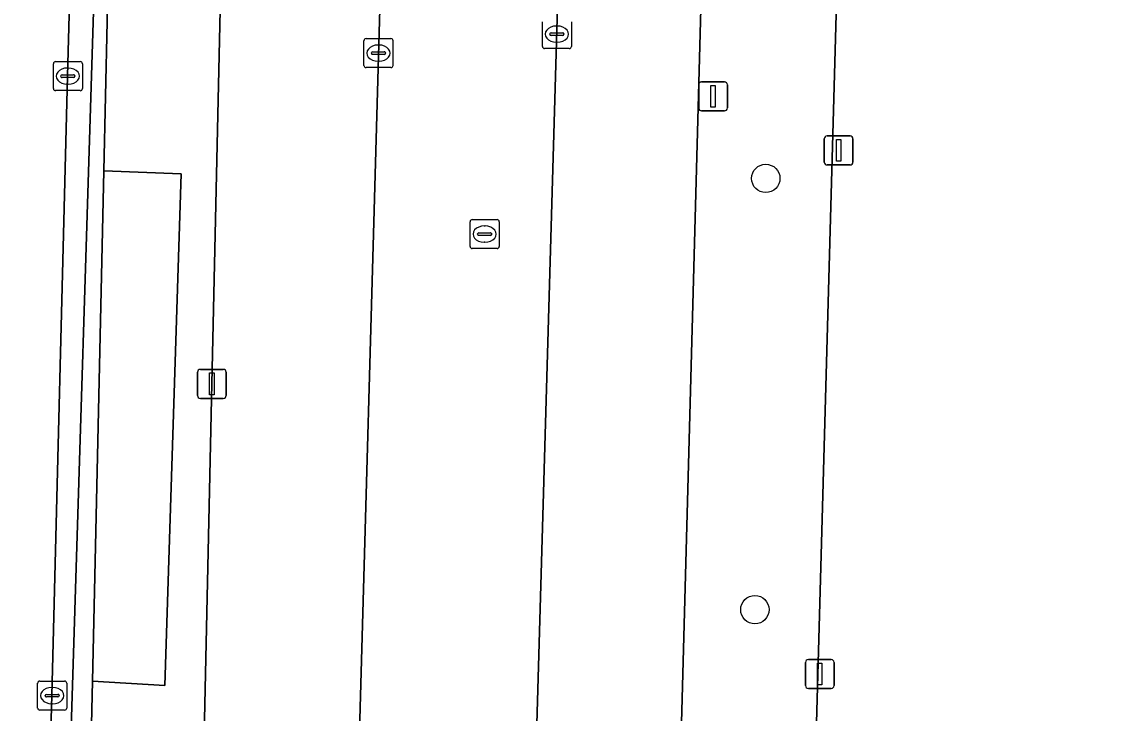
# Model space of a CAD drawing. Extents: x 160023 to 161302, y 384750 to 385707.
# Drawn here: x 160645.83 to 160683.36, y 384925.97 to 384949.81 of the extents above; entities that cross this region are included whole.
import ezdxf

# ---------------------------------------------------------------- set-up
doc = ezdxf.new("R2010")
doc.units = 0
for name, color, linetype in [('IMGEO_Boom', 7, 'Continuous'), ('IMGEO_Erf', 7, 'Continuous'), ('IMGEO_Groenvoorziening', 7, 'Continuous'), ('IMGEO_Haag', 7, 'Continuous'), ('IMGEO_Hek', 7, 'Continuous'), ('IMGEO_Kolk', 7, 'Continuous'), ('IMGEO_Lichtmast', 7, 'Continuous'), ('IMGEO_Parkeervlak_open', 7, 'Continuous'), ('IMGEO_Rijbaan_lokaal_open', 7, 'Continuous'), ('IMGEO_Rioolput', 7, 'Continuous')]:
    doc.layers.add(name, color=color, linetype=linetype)

msp = doc.modelspace()

# ---------------------------------------------------------------- linework, layer by layer
at = {"layer": 'IMGEO_Boom'}
for centre in [(160671.463, 384944.412), (160671.088, 384929.543)]:
    msp.add_circle(centre, 0.489, dxfattribs=at)
at = {"layer": 'IMGEO_Erf'}
msp.add_lwpolyline([(160560.795, 385034.884), (160559.171, 385029.51), (160557.56, 385025.42), (160561.06, 385023.947), (160558.17, 385016.931), (160554.593, 385018.402), (160547.007, 385000), (160533.821, 384967.876), (160522.539, 384940.554), (160512.105, 384915.262), (160554.587, 384914.151), (160581.47, 384913.473), (160594.508, 384913.145), (160640.573, 384911.984), (160646.505, 384911.834), (160646.546, 384915.051), (160646.87, 384926.579), (160647.41, 384947.939), (160647.874, 384965.311), (160647.911, 384966.699), (160647.992, 384969.715)], dxfattribs=at)
msp.add_lwpolyline([(160720.402, 384952.382), (160715.365, 384953.034), (160677.436, 384957.941), (160674.12, 384958.37), (160672.758, 384909.466), (160672.719, 384908.083), (160714.697, 384906.942)], close=True, dxfattribs=at)
at = {"layer": 'IMGEO_Groenvoorziening'}
for points in [[(160648.776, 384965.287), (160647.874, 384965.311), (160647.41, 384947.939), (160646.87, 384926.579), (160646.546, 384915.051), (160646.505, 384911.834), (160647.109, 384911.819)], [(160649.118, 384965.278), (160648.776, 384965.287), (160647.109, 384911.819), (160646.946, 384908.708), (160647.918, 384908.668), (160648.008, 384914.647), (160648.053, 384917.632), (160648.264, 384927.083), (160648.657, 384944.671)], [(160652.902, 384962.653), (160652.997, 384965.13), (160649.928, 384965.247), (160649.523, 384965.263), (160649.118, 384965.278), (160648.657, 384944.671), (160651.321, 384944.569), (160650.757, 384926.928), (160648.264, 384927.083), (160648.053, 384917.632), (160651.036, 384917.586), (160650.99, 384914.601), (160650.919, 384909.988), (160651.786, 384909.973), (160652.38, 384937.328), (160652.698, 384951.762)], [(160648.657, 384944.671), (160648.264, 384927.083), (160650.757, 384926.928), (160651.321, 384944.569)]]:
    msp.add_lwpolyline(points, close=True, dxfattribs=at)
msp.add_lwpolyline([(160677.64, 384962.941), (160669.602, 384964.021), (160669.551, 384962.149), (160668.123, 384909.507), (160672.758, 384909.466), (160674.12, 384958.37), (160677.436, 384957.941), (160677.498, 384958.406), (160677.973, 384962.356)], dxfattribs=at)
at = {"layer": 'IMGEO_Haag'}
msp.add_lwpolyline([(160648.776, 384965.287), (160647.874, 384965.311), (160647.41, 384947.939), (160646.87, 384926.579), (160646.546, 384915.051), (160646.505, 384911.834), (160647.109, 384911.819)], close=True, dxfattribs=at)
at = {"layer": 'IMGEO_Hek'}
for points in [[(160648.053, 384917.632), (160648.264, 384927.083), (160648.657, 384944.671), (160649.118, 384965.278)], [(160677.436, 384957.941), (160674.12, 384958.37), (160672.758, 384909.466)]]:
    msp.add_lwpolyline(points, dxfattribs=at)
at = {"layer": 'IMGEO_Kolk'}
for p, q in [((160663.767, 384948.961), (160663.767, 384949.813)), ((160664.255, 384949.667), (160664.28, 384949.667)), ((160664.768, 384949.813), (160664.768, 384948.961)), ((160657.62, 384948.306), (160657.62, 384949.158)), ((160657.695, 384949.232), (160658.547, 384949.232)), ((160658.621, 384949.158), (160658.621, 384948.306)), ((160664.026, 384949.381), (160664.026, 384949.393)), ((160664.464, 384949.344), (160664.066, 384949.344)), ((160664.069, 384949.43), (160664.467, 384949.43)), ((160664.51, 384949.393), (160664.51, 384949.381)), ((160658.108, 384949.012), (160658.133, 384949.012)), ((160664.694, 384948.887), (160663.842, 384948.887)), ((160664.278, 384949.107), (160664.253, 384949.107)), ((160646.995, 384948.438), (160647.847, 384948.438)), ((160657.879, 384948.726), (160657.879, 384948.738)), ((160658.317, 384948.689), (160657.919, 384948.689)), ((160657.922, 384948.775), (160658.32, 384948.775)), ((160658.131, 384948.452), (160658.106, 384948.452)), ((160658.363, 384948.738), (160658.363, 384948.726)), ((160646.92, 384947.512), (160646.92, 384948.364)), ((160647.408, 384948.218), (160647.433, 384948.218)), ((160647.921, 384948.364), (160647.921, 384947.512)), ((160658.547, 384948.232), (160657.695, 384948.232)), ((160647.179, 384947.932), (160647.179, 384947.944)), ((160647.617, 384947.895), (160647.219, 384947.895)), ((160647.222, 384947.981), (160647.62, 384947.981)), ((160647.431, 384947.658), (160647.406, 384947.658)), ((160647.663, 384947.944), (160647.663, 384947.932)), ((160647.847, 384947.438), (160646.995, 384947.438)), ((160646.455, 384927.078), (160647.307, 384927.078)), ((160646.38, 384926.152), (160646.38, 384927.004)), ((160646.868, 384926.858), (160646.893, 384926.858)), ((160647.381, 384927.004), (160647.381, 384926.152)), ((160646.639, 384926.572), (160646.639, 384926.584)), ((160647.077, 384926.535), (160646.679, 384926.535)), ((160646.682, 384926.621), (160647.08, 384926.621)), ((160646.891, 384926.298), (160646.866, 384926.298)), ((160647.123, 384926.584), (160647.123, 384926.572)), ((160647.307, 384926.078), (160646.455, 384926.078))]:
    msp.add_line(p, q, dxfattribs=at)
for points in [[(160663.767, 384948.961), (160663.767, 384949.813)], [(160664.768, 384949.813), (160664.768, 384948.961)], [(160657.62, 384948.306), (160657.62, 384949.158)], [(160657.695, 384949.232), (160658.547, 384949.232)], [(160658.621, 384949.158), (160658.621, 384948.306)], [(160664.694, 384948.887), (160663.842, 384948.887)], [(160646.995, 384948.438), (160647.847, 384948.438)], [(160646.92, 384947.512), (160646.92, 384948.364)], [(160647.921, 384948.364), (160647.921, 384947.512)], [(160658.547, 384948.232), (160657.695, 384948.232)], [(160647.847, 384947.438), (160646.995, 384947.438)], [(160646.455, 384927.078), (160647.307, 384927.078)], [(160646.38, 384926.152), (160646.38, 384927.004)], [(160647.381, 384927.004), (160647.381, 384926.152)], [(160647.307, 384926.078), (160646.455, 384926.078)]]:
    msp.add_lwpolyline(points, dxfattribs=at)
for centre, radius, start, end in [((160657.697, 384949.156), 0.0765, 91.552, 178.448), ((160657.697, 384949.156), 0.0765, 91.552, 178.448), ((160658.545, 384949.156), 0.0765, 1.552, 88.448), ((160658.545, 384949.156), 0.0765, 1.552, 88.448), ((160664.066, 384949.39), 0.0403, 85.8775, 175.7526), ((160664.063, 384949.38), 0.0366, 178.938, 274.7102), ((160664.467, 384949.387), 0.043, 264.8664, 352.4533), ((160664.471, 384949.392), 0.0386, 1.7309, 96.639), ((160663.844, 384948.963), 0.0765, 181.552, 268.448), ((160663.844, 384948.963), 0.0765, 181.552, 268.448), ((160664.692, 384948.963), 0.0765, 271.552, 358.448), ((160664.692, 384948.963), 0.0765, 271.552, 358.448), ((160646.997, 384948.362), 0.0765, 91.552, 178.448), ((160646.997, 384948.362), 0.0765, 91.552, 178.448), ((160647.845, 384948.362), 0.0765, 1.552, 88.448), ((160647.845, 384948.362), 0.0765, 1.552, 88.448), ((160657.919, 384948.735), 0.0403, 85.8775, 175.7526), ((160657.916, 384948.725), 0.0366, 178.938, 274.7102), ((160658.32, 384948.732), 0.043, 264.8664, 352.4533), ((160658.324, 384948.737), 0.0386, 1.7309, 96.639), ((160657.697, 384948.308), 0.0765, 181.552, 268.448), ((160657.697, 384948.308), 0.0765, 181.552, 268.448), ((160658.545, 384948.308), 0.0765, 271.552, 358.448), ((160658.545, 384948.308), 0.0765, 271.552, 358.448), ((160647.219, 384947.941), 0.0403, 85.8775, 175.7526), ((160647.216, 384947.931), 0.0366, 178.938, 274.7102), ((160647.62, 384947.938), 0.043, 264.8664, 352.4533), ((160647.624, 384947.943), 0.0386, 1.7309, 96.639), ((160646.997, 384947.514), 0.0765, 181.552, 268.448), ((160646.997, 384947.514), 0.0765, 181.552, 268.448), ((160647.845, 384947.514), 0.0765, 271.552, 358.448), ((160647.845, 384947.514), 0.0765, 271.552, 358.448), ((160646.457, 384927.002), 0.0765, 91.552, 178.448), ((160646.457, 384927.002), 0.0765, 91.552, 178.448), ((160647.305, 384927.002), 0.0765, 1.552, 88.448), ((160647.305, 384927.002), 0.0765, 1.552, 88.448), ((160646.679, 384926.581), 0.0403, 85.8775, 175.7526), ((160646.676, 384926.571), 0.0366, 178.938, 274.7102), ((160647.08, 384926.578), 0.043, 264.8664, 352.4533), ((160647.084, 384926.583), 0.0386, 1.7309, 96.639), ((160646.457, 384926.154), 0.0765, 181.552, 268.448), ((160646.457, 384926.154), 0.0765, 181.552, 268.448), ((160647.305, 384926.154), 0.0765, 271.552, 358.448), ((160647.305, 384926.154), 0.0765, 271.552, 358.448)]:
    msp.add_arc(centre, radius, start, end, dxfattribs=at)
for centre, major_axis, ratio, start_param, end_param in [((160664.254, 384949.387), (-0.387, 0.002), 0.722429, 4.712389, 7.853982), ((160664.279, 384949.387), (-0.39, 0.002), 0.717154, 1.570796, 4.712389), ((160658.107, 384948.732), (-0.387, 0.002), 0.722429, 4.712389, 7.853982), ((160658.132, 384948.732), (-0.39, 0.002), 0.717154, 1.570796, 4.712389), ((160647.407, 384947.938), (-0.387, 0.002), 0.722429, 4.712389, 7.853982), ((160647.432, 384947.938), (-0.39, 0.002), 0.717154, 1.570796, 4.712389), ((160646.867, 384926.578), (-0.387, 0.002), 0.722429, 4.712389, 7.853982), ((160646.892, 384926.578), (-0.39, 0.002), 0.717154, 1.570796, 4.712389)]:
    msp.add_ellipse(centre, major_axis=major_axis, ratio=ratio, start_param=start_param, end_param=end_param, dxfattribs=at)
at = {"layer": 'IMGEO_Lichtmast'}
for p, q in [((160669.252, 384947.741), (160670.042, 384947.741)), ((160670.042, 384947.741), (160669.252, 384947.741)), ((160669.152, 384946.841), (160669.152, 384947.641)), ((160669.152, 384947.641), (160669.152, 384946.841)), ((160670.142, 384947.641), (160670.142, 384946.841)), ((160670.142, 384946.841), (160670.142, 384947.641)), ((160670.042, 384946.741), (160669.252, 384946.741)), ((160669.252, 384946.741), (160670.042, 384946.741)), ((160673.477, 384944.978), (160673.477, 384945.778)), ((160673.477, 384945.778), (160673.477, 384944.978)), ((160673.577, 384945.878), (160674.367, 384945.878)), ((160674.367, 384945.878), (160673.577, 384945.878)), ((160674.467, 384945.778), (160674.467, 384944.978)), ((160674.467, 384944.978), (160674.467, 384945.778)), ((160674.367, 384944.878), (160673.577, 384944.878)), ((160673.577, 384944.878), (160674.367, 384944.878)), ((160651.885, 384936.928), (160651.885, 384937.728)), ((160651.885, 384937.728), (160651.885, 384936.928)), ((160651.985, 384937.828), (160652.775, 384937.828)), ((160652.775, 384937.828), (160651.985, 384937.828)), ((160652.875, 384937.728), (160652.875, 384936.928)), ((160652.875, 384936.928), (160652.875, 384937.728)), ((160652.775, 384936.828), (160651.985, 384936.828)), ((160651.985, 384936.828), (160652.775, 384936.828)), ((160672.93, 384927.825), (160673.72, 384927.825)), ((160673.72, 384927.825), (160672.93, 384927.825)), ((160672.83, 384926.925), (160672.83, 384927.725)), ((160672.83, 384927.725), (160672.83, 384926.925)), ((160673.82, 384927.725), (160673.82, 384926.925)), ((160673.82, 384926.925), (160673.82, 384927.725)), ((160673.72, 384926.825), (160672.93, 384926.825)), ((160672.93, 384926.825), (160673.72, 384926.825))]:
    msp.add_line(p, q, dxfattribs=at)
for points in [[(160669.572, 384947.616), (160669.722, 384947.616), (160669.722, 384946.866), (160669.572, 384946.866), (160669.572, 384947.616)], [(160673.897, 384945.753), (160674.047, 384945.753), (160674.047, 384945.003), (160673.897, 384945.003), (160673.897, 384945.753)], [(160652.305, 384937.703), (160652.455, 384937.703), (160652.455, 384936.953), (160652.305, 384936.953), (160652.305, 384937.703)], [(160673.25, 384927.7), (160673.4, 384927.7), (160673.4, 384926.95), (160673.25, 384926.95), (160673.25, 384927.7)]]:
    msp.add_lwpolyline(points, dxfattribs=at)
for centre, start, end in [((160669.252, 384947.641), 90, 180), ((160669.252, 384947.641), 90, 180), ((160670.042, 384947.641), 0, 90), ((160670.042, 384947.641), 360, 90), ((160669.252, 384946.841), 180, 270), ((160669.252, 384946.841), 180, 270), ((160670.042, 384946.841), 270, 0), ((160670.042, 384946.841), 270, 0), ((160673.577, 384945.778), 90, 180), ((160673.577, 384945.778), 90, 180), ((160674.367, 384945.778), 0, 90), ((160674.367, 384945.778), 360, 90), ((160673.577, 384944.978), 180, 270), ((160673.577, 384944.978), 180, 270), ((160674.367, 384944.978), 270, 0), ((160674.367, 384944.978), 270, 0), ((160651.985, 384937.728), 90, 180), ((160651.985, 384937.728), 90, 180), ((160652.775, 384937.728), 0, 90), ((160652.775, 384937.728), 360, 90), ((160651.985, 384936.928), 180, 270), ((160651.985, 384936.928), 180, 270), ((160652.775, 384936.928), 270, 0), ((160652.775, 384936.928), 270, 0), ((160672.93, 384927.725), 90, 180), ((160672.93, 384927.725), 90, 180), ((160673.72, 384927.725), 0, 90), ((160673.72, 384927.725), 360, 90), ((160672.93, 384926.925), 180, 270), ((160672.93, 384926.925), 180, 270), ((160673.72, 384926.925), 270, 0), ((160673.72, 384926.925), 270, 0)]:
    msp.add_arc(centre, 0.1, start, end, dxfattribs=at)
at = {"layer": 'IMGEO_Parkeervlak_open'}
for points in [[(160657.919, 384962.501), (160653.417, 384962.653), (160652.902, 384962.653), (160652.698, 384951.762), (160652.38, 384937.328), (160651.786, 384909.973), (160651.985, 384909.97), (160656.516, 384909.828), (160656.841, 384909.72), (160657.017, 384909.425), (160658.521, 384962.92)], [(160664.65, 384962.702), (160663.109, 384909.238)], [(160663.624, 384909.635), (160668.123, 384909.507), (160669.551, 384962.149), (160665.159, 384962.207)]]:
    msp.add_lwpolyline(points, dxfattribs=at)
at = {"layer": 'IMGEO_Rijbaan_lokaal_open'}
msp.add_lwpolyline([(160658.521, 384962.92), (160657.017, 384909.425), (160656.966, 384908.384), (160663.084, 384908.293), (160663.109, 384909.238), (160664.65, 384962.702)], dxfattribs=at)
at = {"layer": 'IMGEO_Rioolput'}
for p, q in [((160661.278, 384942.066), (160661.278, 384942.918)), ((160661.353, 384942.992), (160662.205, 384942.992)), ((160661.766, 384942.772), (160661.791, 384942.772)), ((160662.279, 384942.918), (160662.279, 384942.066)), ((160661.537, 384942.486), (160661.537, 384942.498)), ((160661.975, 384942.449), (160661.577, 384942.449)), ((160661.58, 384942.535), (160661.978, 384942.535)), ((160662.021, 384942.498), (160662.021, 384942.486)), ((160661.789, 384942.212), (160661.764, 384942.212)), ((160662.205, 384941.992), (160661.353, 384941.992))]:
    msp.add_line(p, q, dxfattribs=at)
for points in [[(160661.278, 384942.066), (160661.278, 384942.918)], [(160661.353, 384942.992), (160662.205, 384942.992)], [(160662.279, 384942.918), (160662.279, 384942.066)], [(160662.205, 384941.992), (160661.353, 384941.992)]]:
    msp.add_lwpolyline(points, dxfattribs=at)
for centre, radius, start, end in [((160661.355, 384942.916), 0.0765, 91.552, 178.448), ((160661.355, 384942.916), 0.0765, 91.552, 178.448), ((160662.203, 384942.916), 0.0765, 1.552, 88.448), ((160662.203, 384942.916), 0.0765, 1.552, 88.448), ((160661.577, 384942.495), 0.0403, 85.8775, 175.7526), ((160661.574, 384942.485), 0.0366, 178.938, 274.7102), ((160661.978, 384942.492), 0.043, 264.8664, 352.4533), ((160661.982, 384942.497), 0.0386, 1.7309, 96.639), ((160661.355, 384942.068), 0.0765, 181.552, 268.448), ((160661.355, 384942.068), 0.0765, 181.552, 268.448), ((160662.203, 384942.068), 0.0765, 271.552, 358.448), ((160662.203, 384942.068), 0.0765, 271.552, 358.448)]:
    msp.add_arc(centre, radius, start, end, dxfattribs=at)
for centre, major_axis, ratio, start_param, end_param in [((160661.765, 384942.492), (-0.387, 0.002), 0.722429, 4.712389, 7.853982), ((160661.79, 384942.492), (-0.39, 0.002), 0.717154, 1.570796, 4.712389)]:
    msp.add_ellipse(centre, major_axis=major_axis, ratio=ratio, start_param=start_param, end_param=end_param, dxfattribs=at)

doc.saveas('drawing.dxf')
